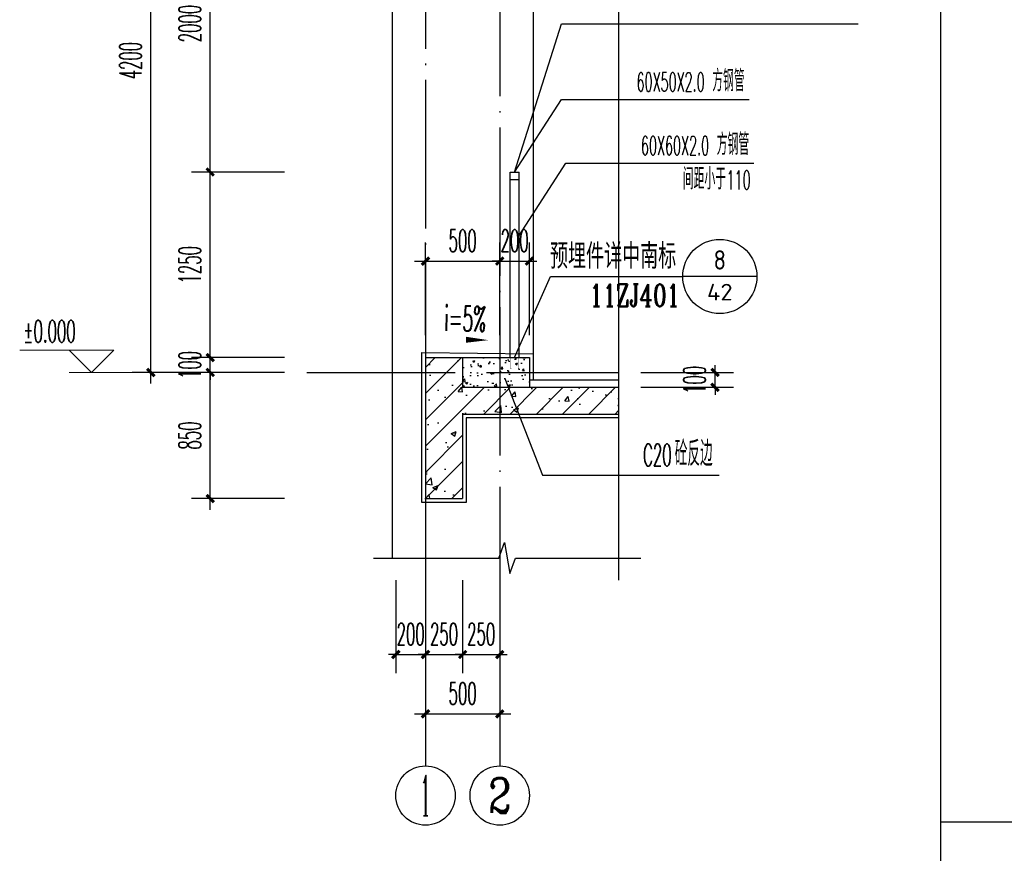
# Model space of a CAD drawing. Extents: x 1779708 to 7299578, y -1121471 to 88434.
# Tile 1014 of 1056: x 7019014 to 7025646, y -976912 to -971297. Entities that reach past the tile are written whole.
import ezdxf
from ezdxf.enums import TextEntityAlignment as Align

# ---------------------------------------------------------------- set-up
doc = ezdxf.new("R2010")
doc.units = 0
doc.header["$LTSCALE"] = 1000
doc.header["$MEASUREMENT"] = 0
doc.linetypes.add('DOTE', pattern=[2.42, 2, -0.2, 0.02, -0.2])
doc.layers.get('0').update_dxf_attribs({"linetype": 'CONTINUOUS'})
doc.layers.get('Defpoints').update_dxf_attribs({"linetype": 'CONTINUOUS'})
for name, color, linetype in [('AXIS', 3, 'CONTINUOUS'), ('AXIS_TEXT', 7, 'CONTINUOUS'), ('DIM_IDEN', 3, 'CONTINUOUS'), ('DIM_LEAD', 3, 'CONTINUOUS'), ('DIM_SYMB', 3, 'CONTINUOUS'), ('DOTE', 1, 'DOTE'), ('PUB_TAB', 7, 'CONTINUOUS'), ('PUB_TEXT', 7, 'CONTINUOUS'), ('WALL', 255, 'CONTINUOUS'), ('填充细线', 8, 'CONTINUOUS'), ('栏杆', 6, 'CONTINUOUS'), ('粉刷线', 213, 'CONTINUOUS'), ('装修层线', 2, 'CONTINUOUS')]:
    doc.layers.add(name, color=color, linetype=linetype)
doc.layers.add('DIM_ELEV', color=3, linetype='CONTINUOUS', lineweight=13)
doc.styles.add('_TCH_AXIS', font='COMPLEX', dxfattribs={"bigfont": 'GBCBIG'})
doc.styles.add('_TCH_DIM', font='SIMPLEX.shx', dxfattribs={"width": 0.7, "bigfont": 'GBCBIG.shx'})
doc.styles.add('_TCH_DIM_T3', font='SIMPLEX.shx', dxfattribs={"width": 0.494118, "bigfont": 'GBCBIG.shx'})
doc.styles.add('_TCH_LABEL', font='COMPLEX', dxfattribs={"bigfont": 'GBCBIG'})
doc.styles.add('COMPLEX', font='COMPLEX')
doc.styles.get("Standard").update_dxf_attribs({"font": 'GBENOR', "bigfont": 'GBCBIG'})
doc.dimstyles.new('_TCH_ARCH&&50', dxfattribs={"dimtxt": 148.75, "dimasz": 50, "dimexe": 125, "dimexo": 150, "dimgap": 63.125, "dimtad": 1, "dimdec": 0, "dimzin": 0, "dimdsep": 46, "dimtxsty": '_TCH_DIM_T3', "dimblk": 'ARCHTICK', "dimcen": 0.09, "dimdle": 75, "dimclrt": 7, "dimazin": 2, "dimtfac": 1, "dimtdec": 0, "dimtix": 1, "dimtmove": 2, "dimatfit": 3, "dimfxl": 250, "dimtolj": 1, "dimtzin": 0, "dimarcsym": 0})

# ---------------------------------------------------------------- blocks, each defined once
blk = doc.blocks.new('_ArchTick')
at = {"color": 0, "linetype": 'ByBlock', "const_width": 0.4}
blk.add_lwpolyline([(-0.5, -0.5), (0.5, 0.5)], dxfattribs=at)
blk = doc.blocks.new('*D1238')
at = {"layer": 'AXIS', "color": 0, "lineweight": -2, "transparency": 16777216}
for p, q in [((7019897.5, -973748.2), (7019897.5, -969398.2)), ((7020797.5, -969473.2), (7019772.5, -969473.2)), ((7020797.5, -973673.2), (7019772.5, -973673.2))]:
    blk.add_line(p, q, dxfattribs=at)
at = {"layer": 'Defpoints', "color": 0, "transparency": 16777216}
for p in [(7019897.5, -969473.2), (7020947.5, -969473.2), (7020947.5, -973673.2)]:
    blk.add_point(p, dxfattribs=at)
at = {"layer": 'AXIS', "color": 0, "lineweight": -2, "transparency": 16777216, "xscale": 50, "yscale": 50, "zscale": 50}
for p, rotation in [((7019897.5, -969473.2), 90), ((7019897.5, -973673.2), 270)]:
    blk.add_blockref('_ArchTick', p, dxfattribs=dict(at, rotation=rotation))
at = {"layer": 'AXIS', "color": 7, "transparency": 16777216, "insert": (7019760, -971573.2), "char_height": 148.75, "attachment_point": 5, "rotation": 90, "style": '_TCH_DIM_T3'}
blk.add_mtext('\\A1;4200', dxfattribs=at)
blk = doc.blocks.new('*D1245')
at = {"layer": 'AXIS', "color": 0, "lineweight": -2, "transparency": 16777216}
for p, q in [((7020297.5, -974598.2), (7020297.5, -973598.2)), ((7020797.5, -973673.2), (7020172.5, -973673.2)), ((7020797.5, -974523.2), (7020172.5, -974523.2))]:
    blk.add_line(p, q, dxfattribs=at)
at = {"layer": 'Defpoints', "color": 0, "transparency": 16777216}
for p in [(7020297.5, -973673.2), (7020947.5, -973673.2), (7020947.5, -974523.2)]:
    blk.add_point(p, dxfattribs=at)
at = {"layer": 'AXIS', "color": 0, "lineweight": -2, "transparency": 16777216, "xscale": 50, "yscale": 50, "zscale": 50}
for p, rotation in [((7020297.5, -973673.2), 90), ((7020297.5, -974523.2), 270)]:
    blk.add_blockref('_ArchTick', p, dxfattribs=dict(at, rotation=rotation))
at = {"layer": 'AXIS', "color": 7, "transparency": 16777216, "insert": (7020160, -974098.2), "char_height": 148.75, "attachment_point": 5, "rotation": 90, "style": '_TCH_DIM_T3'}
blk.add_mtext('\\A1;850', dxfattribs=at)
blk = doc.blocks.new('*D1246')
at = {"layer": 'AXIS', "color": 0, "lineweight": -2, "transparency": 16777216}
for p, q in [((7020297.5, -973573.2), (7020297.5, -973523.2)), ((7020797.5, -973573.2), (7020172.5, -973573.2)), ((7020297.5, -973673.2), (7020297.5, -973573.2)), ((7020797.5, -973673.2), (7020172.5, -973673.2)), ((7020297.5, -973673.2), (7020297.5, -973723.2))]:
    blk.add_line(p, q, dxfattribs=at)
at = {"layer": 'Defpoints', "color": 0, "transparency": 16777216}
for p in [(7020297.5, -973573.2), (7020947.5, -973573.2), (7020947.5, -973673.2)]:
    blk.add_point(p, dxfattribs=at)
at = {"layer": 'AXIS', "color": 0, "lineweight": -2, "transparency": 16777216, "xscale": 50, "yscale": 50, "zscale": 50}
for p, rotation in [((7020297.5, -973573.2), 270), ((7020297.5, -973673.2), 90)]:
    blk.add_blockref('_ArchTick', p, dxfattribs=dict(at, rotation=rotation))
at = {"layer": 'AXIS', "color": 7, "transparency": 16777216, "insert": (7020160, -973623.2), "char_height": 148.75, "attachment_point": 5, "rotation": 90, "style": '_TCH_DIM_T3'}
blk.add_mtext('\\A1;100', dxfattribs=at)
blk = doc.blocks.new('*D1247')
at = {"layer": 'AXIS', "color": 0, "lineweight": -2, "transparency": 16777216}
for p, q in [((7020297.5, -973648.2), (7020297.5, -972248.2)), ((7020797.5, -972323.2), (7020172.5, -972323.2)), ((7020797.5, -973573.2), (7020172.5, -973573.2))]:
    blk.add_line(p, q, dxfattribs=at)
at = {"layer": 'Defpoints', "color": 0, "transparency": 16777216}
for p in [(7020297.5, -972323.2), (7020947.5, -972323.2), (7020947.5, -973573.2)]:
    blk.add_point(p, dxfattribs=at)
at = {"layer": 'AXIS', "color": 0, "lineweight": -2, "transparency": 16777216, "xscale": 50, "yscale": 50, "zscale": 50}
for p, rotation in [((7020297.5, -972323.2), 90), ((7020297.5, -973573.2), 270)]:
    blk.add_blockref('_ArchTick', p, dxfattribs=dict(at, rotation=rotation))
at = {"layer": 'AXIS', "color": 7, "transparency": 16777216, "insert": (7020160, -972948.2), "char_height": 148.75, "attachment_point": 5, "rotation": 90, "style": '_TCH_DIM_T3'}
blk.add_mtext('\\A1;1250', dxfattribs=at)
blk = doc.blocks.new('*D1248')
at = {"layer": 'AXIS', "color": 0, "lineweight": -2, "transparency": 16777216}
for p, q in [((7020297.5, -972398.2), (7020297.5, -970248.2)), ((7020797.5, -970323.2), (7020172.5, -970323.2)), ((7020797.5, -972323.2), (7020172.5, -972323.2))]:
    blk.add_line(p, q, dxfattribs=at)
at = {"layer": 'Defpoints', "color": 0, "transparency": 16777216}
for p in [(7020297.5, -970323.2), (7020947.5, -970323.2), (7020947.5, -972323.2)]:
    blk.add_point(p, dxfattribs=at)
at = {"layer": 'AXIS', "color": 0, "lineweight": -2, "transparency": 16777216, "xscale": 50, "yscale": 50, "zscale": 50}
for p, rotation in [((7020297.5, -970323.2), 90), ((7020297.5, -972323.2), 270)]:
    blk.add_blockref('_ArchTick', p, dxfattribs=dict(at, rotation=rotation))
at = {"layer": 'AXIS', "color": 7, "transparency": 16777216, "insert": (7020160, -971323.2), "char_height": 148.75, "attachment_point": 5, "rotation": 90, "style": '_TCH_DIM_T3'}
blk.add_mtext('\\A1;2000', dxfattribs=at)
blk = doc.blocks.new('*D1276')
at = {"layer": 'AXIS', "color": 0, "lineweight": -2, "transparency": 16777216}
for p, q in [((7021547.5, -975073.2), (7021547.5, -975698.2)), ((7021747.5, -975073.2), (7021747.5, -975698.2)), ((7021547.5, -975573.2), (7021497.5, -975573.2)), ((7021547.5, -975573.2), (7021747.5, -975573.2)), ((7021747.5, -975573.2), (7021797.5, -975573.2))]:
    blk.add_line(p, q, dxfattribs=at)
at = {"layer": 'Defpoints', "color": 0, "transparency": 16777216}
for p in [(7021547.5, -974923.2), (7021747.5, -974923.2), (7021747.5, -975573.2)]:
    blk.add_point(p, dxfattribs=at)
at = {"layer": 'AXIS', "color": 0, "lineweight": -2, "transparency": 16777216, "xscale": 50, "yscale": 50, "zscale": 50}
blk.add_blockref('_ArchTick', (7021547.5, -975573.2), dxfattribs=at)
at = {"layer": 'AXIS', "color": 0, "lineweight": -2, "transparency": 16777216, "xscale": 50, "yscale": 50, "zscale": 50, "rotation": 180}
blk.add_blockref('_ArchTick', (7021747.5, -975573.2), dxfattribs=at)
at = {"layer": 'AXIS', "color": 7, "transparency": 16777216, "insert": (7021647.5, -975435.7), "char_height": 148.75, "attachment_point": 5, "style": '_TCH_DIM_T3'}
blk.add_mtext('\\A1;200', dxfattribs=at)
blk = doc.blocks.new('*D1277')
at = {"layer": 'AXIS', "color": 0, "lineweight": -2, "transparency": 16777216}
for p, q in [((7021747.5, -975073.2), (7021747.5, -975698.2)), ((7021997.5, -975073.2), (7021997.5, -975698.2)), ((7021747.5, -975573.2), (7021697.5, -975573.2)), ((7021747.5, -975573.2), (7021997.5, -975573.2)), ((7021997.5, -975573.2), (7022047.5, -975573.2))]:
    blk.add_line(p, q, dxfattribs=at)
at = {"layer": 'Defpoints', "color": 0, "transparency": 16777216}
for p in [(7021747.5, -974923.2), (7021997.5, -974923.2), (7021997.5, -975573.2)]:
    blk.add_point(p, dxfattribs=at)
at = {"layer": 'AXIS', "color": 0, "lineweight": -2, "transparency": 16777216, "xscale": 50, "yscale": 50, "zscale": 50}
blk.add_blockref('_ArchTick', (7021747.5, -975573.2), dxfattribs=at)
at = {"layer": 'AXIS', "color": 0, "lineweight": -2, "transparency": 16777216, "xscale": 50, "yscale": 50, "zscale": 50, "rotation": 180}
blk.add_blockref('_ArchTick', (7021997.5, -975573.2), dxfattribs=at)
at = {"layer": 'AXIS', "color": 7, "transparency": 16777216, "insert": (7021872.5, -975435.7), "char_height": 148.75, "attachment_point": 5, "style": '_TCH_DIM_T3'}
blk.add_mtext('\\A1;250', dxfattribs=at)
blk = doc.blocks.new('*D1278')
at = {"layer": 'AXIS', "color": 0, "lineweight": -2, "transparency": 16777216}
for p, q in [((7021997.5, -975073.2), (7021997.5, -975698.2)), ((7022247.5, -975073.2), (7022247.5, -975698.2)), ((7021997.5, -975573.2), (7021947.5, -975573.2)), ((7021997.5, -975573.2), (7022247.5, -975573.2)), ((7022247.5, -975573.2), (7022297.5, -975573.2))]:
    blk.add_line(p, q, dxfattribs=at)
at = {"layer": 'Defpoints', "color": 0, "transparency": 16777216}
for p in [(7021997.5, -974923.2), (7022247.5, -974923.2), (7022247.5, -975573.2)]:
    blk.add_point(p, dxfattribs=at)
at = {"layer": 'AXIS', "color": 0, "lineweight": -2, "transparency": 16777216, "xscale": 50, "yscale": 50, "zscale": 50}
blk.add_blockref('_ArchTick', (7021997.5, -975573.2), dxfattribs=at)
at = {"layer": 'AXIS', "color": 0, "lineweight": -2, "transparency": 16777216, "xscale": 50, "yscale": 50, "zscale": 50, "rotation": 180}
blk.add_blockref('_ArchTick', (7022247.5, -975573.2), dxfattribs=at)
at = {"layer": 'AXIS', "color": 7, "transparency": 16777216, "insert": (7022122.5, -975435.7), "char_height": 148.75, "attachment_point": 5, "style": '_TCH_DIM_T3'}
blk.add_mtext('\\A1;250', dxfattribs=at)
blk = doc.blocks.new('_AXISO')
blk.add_circle((0, 0), 0.5)
at = {"layer": 'AXIS_TEXT', "style": 'COMPLEX', "width": 1.041667}
blk.add_attdef('A', text='', height=0.56, dxfattribs=at).set_placement((-0.25, -0.28), (0.25, -0.28), align=Align.FIT)
blk = doc.blocks.new('*D1311')
at = {"layer": 'AXIS', "color": 0, "lineweight": -2, "transparency": 16777216}
for p, q in [((7023697.5, -973673.2), (7023697.5, -973623.2)), ((7023197.5, -973673.2), (7023822.5, -973673.2)), ((7023697.5, -973773.2), (7023697.5, -973673.2)), ((7023197.5, -973773.2), (7023822.5, -973773.2)), ((7023697.5, -973773.2), (7023697.5, -973823.2))]:
    blk.add_line(p, q, dxfattribs=at)
at = {"layer": 'Defpoints', "color": 0, "transparency": 16777216}
for p in [(7023047.5, -973673.2), (7023697.5, -973673.2), (7023047.5, -973773.2)]:
    blk.add_point(p, dxfattribs=at)
at = {"layer": 'AXIS', "color": 0, "lineweight": -2, "transparency": 16777216, "xscale": 50, "yscale": 50, "zscale": 50}
for p, rotation in [((7023697.5, -973673.2), 270), ((7023697.5, -973773.2), 90)]:
    blk.add_blockref('_ArchTick', p, dxfattribs=dict(at, rotation=rotation))
at = {"layer": 'AXIS', "color": 7, "transparency": 16777216, "insert": (7023560, -973723.2), "char_height": 148.75, "attachment_point": 5, "rotation": 90, "style": '_TCH_DIM_T3'}
blk.add_mtext('\\A1;100', dxfattribs=at)
blk = doc.blocks.new('*D1382')
at = {"layer": 'AXIS', "color": 0, "lineweight": -2, "transparency": 16777216}
for p, q in [((7021747.5, -975073.2), (7021747.5, -976098.2)), ((7022247.5, -975073.2), (7022247.5, -976098.2)), ((7021672.5, -975973.2), (7022322.5, -975973.2))]:
    blk.add_line(p, q, dxfattribs=at)
at = {"layer": 'Defpoints', "color": 0, "transparency": 16777216}
for p in [(7021747.5, -974923.2), (7022247.5, -974923.2), (7022247.5, -975973.2)]:
    blk.add_point(p, dxfattribs=at)
at = {"layer": 'AXIS', "color": 0, "lineweight": -2, "transparency": 16777216, "xscale": 50, "yscale": 50, "zscale": 50, "rotation": 180}
blk.add_blockref('_ArchTick', (7021747.5, -975973.2), dxfattribs=at)
at = {"layer": 'AXIS', "color": 0, "lineweight": -2, "transparency": 16777216, "xscale": 50, "yscale": 50, "zscale": 50}
blk.add_blockref('_ArchTick', (7022247.5, -975973.2), dxfattribs=at)
at = {"layer": 'AXIS', "color": 7, "transparency": 16777216, "insert": (7021997.5, -975835.7), "char_height": 148.75, "attachment_point": 5, "style": '_TCH_DIM_T3'}
blk.add_mtext('\\A1;500', dxfattribs=at)
blk = doc.blocks.new('*D1383')
at = {"layer": 'AXIS', "color": 0, "lineweight": -2, "transparency": 16777216}
for p, q in [((7021747.5, -973423.2), (7021747.5, -972798.2)), ((7022247.5, -973423.2), (7022247.5, -972798.2)), ((7021672.5, -972923.2), (7022322.5, -972923.2))]:
    blk.add_line(p, q, dxfattribs=at)
at = {"layer": 'Defpoints', "color": 0, "transparency": 16777216}
for p in [(7022247.5, -972923.2), (7021747.5, -973573.2), (7022247.5, -973573.2)]:
    blk.add_point(p, dxfattribs=at)
at = {"layer": 'AXIS', "color": 0, "lineweight": -2, "transparency": 16777216, "xscale": 50, "yscale": 50, "zscale": 50, "rotation": 180}
blk.add_blockref('_ArchTick', (7021747.5, -972923.2), dxfattribs=at)
at = {"layer": 'AXIS', "color": 0, "lineweight": -2, "transparency": 16777216, "xscale": 50, "yscale": 50, "zscale": 50}
blk.add_blockref('_ArchTick', (7022247.5, -972923.2), dxfattribs=at)
at = {"layer": 'AXIS', "color": 7, "transparency": 16777216, "insert": (7021997.5, -972785.7), "char_height": 148.75, "attachment_point": 5, "style": '_TCH_DIM_T3'}
blk.add_mtext('\\A1;500', dxfattribs=at)
blk = doc.blocks.new('*D1384')
at = {"layer": 'AXIS', "color": 0, "lineweight": -2, "transparency": 16777216}
for p, q in [((7022247.5, -973423.2), (7022247.5, -972798.2)), ((7022447.5, -973423.2), (7022447.5, -972798.2)), ((7022247.5, -972923.2), (7022197.5, -972923.2)), ((7022247.5, -972923.2), (7022447.5, -972923.2)), ((7022447.5, -972923.2), (7022497.5, -972923.2))]:
    blk.add_line(p, q, dxfattribs=at)
at = {"layer": 'Defpoints', "color": 0, "transparency": 16777216}
for p in [(7022447.5, -972923.2), (7022247.5, -973573.2), (7022447.5, -973573.2)]:
    blk.add_point(p, dxfattribs=at)
at = {"layer": 'AXIS', "color": 0, "lineweight": -2, "transparency": 16777216, "xscale": 50, "yscale": 50, "zscale": 50}
blk.add_blockref('_ArchTick', (7022247.5, -972923.2), dxfattribs=at)
at = {"layer": 'AXIS', "color": 0, "lineweight": -2, "transparency": 16777216, "xscale": 50, "yscale": 50, "zscale": 50, "rotation": 180}
blk.add_blockref('_ArchTick', (7022447.5, -972923.2), dxfattribs=at)
at = {"layer": 'AXIS', "color": 7, "transparency": 16777216, "insert": (7022347.5, -972785.7), "char_height": 148.75, "attachment_point": 5, "style": '_TCH_DIM_T3'}
blk.add_mtext('\\A1;200', dxfattribs=at)

msp = doc.modelspace()

# ---------------------------------------------------------------- hatches: boundary and pattern name
at = {"layer": '填充细线'}
h = msp.add_hatch(dxfattribs=at)
h.set_pattern_fill('钢筋混凝土', color=114, scale=50)
h.set_pattern_definition([(45, (7021747.51, -974523.25), (-88.388, 88.388), []), (50, (7021747.5, -974523.25), (358.63, -31.376), [37.5, -412.5]), (355, (7021747.5, -974523.25), (-69.376, 376.1), [30, -330]), (100.451, (7021777.4, -974525.86), (289.255, 344.72), [31.87, -350.57]), (46.184, (7021747.5, -974423.25), (533.62, -82.76), [56.25, -618.75]), (96.636, (7021792, -974430.14), (467.33, 487.06), [47.8, -525.86]), (351.184, (7021747.5, -974423.25), (467.33, 487.06), [45, -495]), (21, (7021797.5, -974448.25), (298.454, -201.31), [37.5, -412.5]), (326, (7021797.5, -974448.25), (121.66, 362.575), [30, -330]), (71.451, (7021822.38, -974465.02), (420.11, 161.265), [31.87, -350.57]), (37.5, (7021747.51, -974523.25), (6.08, 166.447), [0, -326, 0, -335, 0, -331.25]), (7.5, (7021747.51, -974523.25), (131.535, 197.206), [0, -191, 0, -318.5, 0, -126.25]), (327.5, (7021636.01, -974523.25), (266.911, -11.277), [0, -125, 0, -390, 0, -517.5]), (317.5, (7021586, -974523.25), (291.593, 50.052), [0, -162.5, 0, -259, 0, -367.5])])
h.paths.add_polyline_path([(7023047.5, -973773.2), (7021997.5, -973773.2), (7021997.5, -973573.2), (7021747.5, -973573.2), (7021747.5, -974523.2), (7021997.5, -974523.2), (7021997.5, -973953.2), (7023047.5, -973953.2)])
h = msp.add_hatch(dxfattribs=at)
h.set_pattern_fill('混凝土', color=114, scale=20)
h.set_pattern_definition([(50, (7021997.51, -973773.25), (143.452, -12.55), [15, -165]), (355, (7021997.51, -973773.25), (-27.75, 150.44), [12, -132]), (100.45, (7022009.46, -973774.3), (115.7, 137.888), [12.748, -140.23]), (46.184, (7021997.51, -973733.25), (213.45, -33.104), [22.5, -247.5]), (96.636, (7022015.3, -973736), (186.93, 194.82), [19.12, -210.34]), (351.184, (7021997.5, -973733.25), (186.93, 194.82), [18, -198]), (21, (7022017.51, -973743.25), (119.38, -80.524), [15, -165]), (326, (7022017.51, -973743.25), (48.663, 145.03), [12, -132]), (71.45, (7022027.46, -973749.96), (168.045, 64.506), [12.748, -140.23]), (37.5, (7021997.51, -973773.25), (2.432, 66.579), [0, -130.4, 0, -134, 0, -132.5]), (7.5, (7021997.51, -973773.25), (52.614, 78.882), [0, -76.4, 0, -127.4, 0, -50.5]), (327.5, (7021952.91, -973773.25), (106.7645, -4.511), [0, -50, 0, -156, 0, -207]), (317.5, (7021932.91, -973773.25), (116.637, 20.021), [0, -65, 0, -103.6, 0, -147])])
h.paths.add_polyline_path([(7022447.5, -973573.2), (7021997.5, -973573.2), (7021997.5, -973773.2), (7022447.5, -973773.2)])

# ---------------------------------------------------------------- linework, layer by layer
at = {"layer": 'AXIS'}
for p, q in [((7021747.5, -974923.2), (7021747.5, -976323.2)), ((7022247.5, -974923.2), (7022247.5, -976323.2))]:
    msp.add_line(p, q, dxfattribs=at)
at = {"layer": 'DIM_ELEV'}
for p, q in [((7019647.5, -973523.2), (7019014.2, -973523.2)), ((7019497.5, -973673.2), (7019347.5, -973523.2)), ((7019497.5, -973673.2), (7019647.5, -973523.2)), ((7020297.5, -973673.2), (7019347.5, -973673.2))]:
    msp.add_line(p, q, dxfattribs=at)
at = {"layer": 'DIM_IDEN'}
for p, q in [((7022347.5, -973573.2), (7022590.1, -973027)), ((7022590.1, -973027), (7023479.8, -973027)), ((7023979.8, -973027), (7023479.8, -973027))]:
    msp.add_line(p, q, dxfattribs=at)
msp.add_lwpolyline([(7022347.5, -973573.2, 1), (7022347.5, -973573.2, 1)], format="xyb", close=True, dxfattribs=at)
msp.add_circle((7023729.8, -973027), 250, dxfattribs=at)
at = {"layer": 'DIM_LEAD'}
for p, q in [((7022347.5, -972323.2), (7022663.6, -971325.4)), ((7022663.6, -971325.4), (7024661.8, -971325.4)), ((7022347.5, -972323.2), (7022663.6, -971835.1)), ((7022663.6, -971835.1), (7023928.3, -971835.1)), ((7022377.5, -972751.7), (7022693.6, -972263.5)), ((7022693.6, -972263.5), (7023958.3, -972263.5)), ((7022282.7, -973713.8), (7022536.6, -974365.5)), ((7022282.7, -973713.8), (7022536.6, -974365.5)), ((7022536.6, -974365.5), (7023726.5, -974365.5))]:
    msp.add_line(p, q, dxfattribs=at)
at = {"layer": 'DIM_SYMB'}
for points in [[(7023047.5, -948123.2), (7023047.5, -961542), (7023152.5, -961580.2), (7022942.5, -961617.2), (7023047.5, -961654.5), (7023047.5, -975073.2)], [(7021397.5, -974923.2), (7022241.3, -974923.2), (7022279.5, -974818.2), (7022316.5, -975028.2), (7022353.8, -974923.2), (7023197.5, -974923.2)]]:
    msp.add_lwpolyline(points, dxfattribs=at)
msp.add_lwpolyline([(7021862.2, -973450.5, 0, 0, 0), (7022170.7, -973455.6, 0, 40, 0), (7022020.7, -973453.1, 0, 0, 0)], format="xyseb", dxfattribs=at)
at = {"layer": 'DOTE', "linetype": 'DOTE', "ltscale": 0.5}
for p, q in [((7021747.5, -949923.2), (7021747.5, -974923.2)), ((7022247.5, -953873.2), (7022247.5, -974923.2)), ((7020947.5, -973673.2), (7023047.5, -973673.2))]:
    msp.add_line(p, q, dxfattribs=at)
at = {"layer": 'PUB_TAB'}
for p, q in [((7025219.2, -982200.2), (7025219.2, -945400.2)), ((7025219.2, -976700.2), (7032419.2, -976700.2))]:
    msp.add_line(p, q, dxfattribs=at)
at = {"layer": 'WALL'}
for p, q in [((7021747.5, -973573.2), (7021747.5, -974523.2)), ((7021747.5, -973573.2), (7022447.5, -973573.2)), ((7021997.5, -973573.2), (7021997.5, -973773.2)), ((7022447.5, -973573.2), (7022447.5, -973773.2)), ((7021997.5, -973773.2), (7023047.5, -973773.2)), ((7021997.5, -973953.2), (7023047.5, -973953.2)), ((7021997.5, -973953.2), (7021997.5, -974523.2)), ((7021747.5, -974523.2), (7021997.5, -974523.2))]:
    msp.add_line(p, q, dxfattribs=at)
at = {"layer": '栏杆'}
for p, q in [((7022317.5, -972323.2), (7022377.5, -972323.2)), ((7022317.5, -972373.2), (7022317.5, -972323.2)), ((7022377.5, -972373.2), (7022377.5, -972323.2)), ((7022317.5, -972373.2), (7022377.5, -972373.2)), ((7022317.5, -973573.2), (7022317.5, -972373.2)), ((7022377.5, -973573.2), (7022377.5, -972373.2))]:
    msp.add_line(p, q, dxfattribs=at)
at = {"layer": '粉刷线'}
for p, q in [((7021522.5, -970348.2), (7021522.5, -974923.2)), ((7022472.5, -970348.2), (7022472.5, -973548.2)), ((7022447.5, -973723.2), (7023047.5, -973723.2))]:
    msp.add_line(p, q, dxfattribs=at)
msp.add_lwpolyline([(7023047.5, -973978.2), (7022022.5, -973978.2), (7022022.5, -974548.2), (7021722.5, -974548.2), (7021722.5, -973538.2), (7022472.5, -973548.2), (7022472.5, -973723.2)], dxfattribs=at)
at = {"layer": '装修层线', "color": 1, "const_width": 3}
msp.add_lwpolyline([(7022297.5, -973574.7), (7022397.5, -973574.7)], dxfattribs=at)
at = {"layer": '装修层线', "color": 1, "const_width": 2.4}
for points in [[(7022318.5, -973574.7), (7022318.5, -973646.7, 0.814816), (7022323.9, -973647), (7022323.9, -973642.6)], [(7022376.3, -973574.7), (7022376.3, -973646.7, -0.814816), (7022370.9, -973647), (7022370.9, -973642.6)]]:
    msp.add_lwpolyline(points, format="xyb", dxfattribs=at)

# ---------------------------------------------------------------- block references
at = {"layer": 'AXIS'}
ref = msp.add_blockref('_AXISO', (7021747.5, -976523.2), dxfattribs=dict(at, xscale=400, yscale=400, zscale=400))
ref.add_attrib('A', '1', dxfattribs={"layer": 'AXIS_TEXT', "height": 272.4, "style": '_TCH_AXIS', "width": 0.555556}).set_placement((7021715.1, -976659.4), (7021779.9, -976659.4), align=Align.FIT)
ref = msp.add_blockref('_AXISO', (7022247.5, -976523.2), dxfattribs=dict(at, xscale=400, yscale=400, zscale=400))
ref.add_attrib('A', '2', dxfattribs={"layer": 'AXIS_TEXT', "height": 233, "style": '_TCH_AXIS'}).set_placement((7022169.9, -976639.7), (7022325.2, -976639.7), align=Align.FIT)

# ---------------------------------------------------------------- texts
at = {"layer": 'PUB_TEXT', "color": 7}
for s, height, style, width, p in [('方钢管', 144.68, '_TCH_DIM', 0.7, (7023678.9, -971780.5)), ('60X50X2.0', 127.5, '_TCH_DIM', 0.494118, (7023168.9, -971780.5)), ('60X60X2.0', 127.5, '_TCH_DIM', 0.494118, (7023198.9, -972209)), ('方钢管', 144.68, '_TCH_DIM', 0.7, (7023708.9, -972209)), ('间距小于', 144.68, '_TCH_DIM', 0.7, (7023480.4, -972441)), ('110', 127.5, '_TCH_DIM', 0.494118, (7023775.3, -972441)), ('11ZJ401', 148.75, '_TCH_LABEL', 0.705882, (7022852.3, -973228.2)), ('%%P0.000', 148.75, '_TCH_DIM', 0.494118, (7019038, -973470.7)), ('C20', 148.75, '_TCH_DIM', 0.494118, (7023212.9, -974303.7)), ('砼反边', 168.79, '_TCH_DIM', 0.7, (7023426.4, -974303.7))]:
    msp.add_text(s, height=height, dxfattribs=dict(at, style=style, width=width)).set_placement(p)
at = {"layer": 'PUB_TEXT', "color": 7, "style": '_TCH_LABEL'}
msp.add_text('预埋件详中南标', height=168.79, dxfattribs=at).set_placement((7022585.8, -972974.5))
at = {"layer": 'PUB_TEXT', "color": 7}
for s, height, width, p, p2 in [('8', 130.9, 0.979292, (7023687.6, -972980.8), (7023772, -972980.8)), ('42', 111.53, 1.058169, (7023643.5, -973187.8), (7023816.1, -973187.8))]:
    msp.add_text(s, height=height, dxfattribs=dict(at, width=width)).set_placement(p, p2, align=Align.FIT)
at = {"layer": 'PUB_TEXT', "color": 7, "style": '_TCH_DIM', "width": 0.494118}
msp.add_text('i=5%', height=170, rotation=359.04516, dxfattribs=at).set_placement((7021873.4, -973393.5))

# ---------------------------------------------------------------- dimensions: what is measured, and where the dimension line sits
at = {"layer": 'AXIS'}
for p1, p2, distance, picture, middle in [((7020947.5, -973673.2), (7020947.5, -969473.2), 1050, '*D1238', (7019760, -971573.2)), ((7020947.5, -972323.2), (7020947.5, -970323.2), 650, '*D1248', (7020160, -971323.2)), ((7020947.5, -973573.2), (7020947.5, -972323.2), 650, '*D1247', (7020160, -972948.2)), ((7021747.5, -973573.2), (7022247.5, -973573.2), 650, '*D1383', (7021997.5, -972785.7)), ((7022247.5, -973573.2), (7022447.5, -973573.2), 650, '*D1384', (7022347.5, -972785.7)), ((7020947.5, -973673.2), (7020947.5, -973573.2), 650, '*D1246', (7020160, -973623.2)), ((7023047.5, -973773.2), (7023047.5, -973673.2), -650, '*D1311', (7023560, -973723.2)), ((7020947.5, -974523.2), (7020947.5, -973673.2), 650, '*D1245', (7020160, -974098.2)), ((7021547.5, -974923.2), (7021747.5, -974923.2), -650, '*D1276', (7021647.5, -975435.7)), ((7021747.5, -974923.2), (7022247.5, -974923.2), -1050, '*D1382', (7021997.5, -975835.7)), ((7021747.5, -974923.2), (7021997.5, -974923.2), -650, '*D1277', (7021872.5, -975435.7)), ((7021997.5, -974923.2), (7022247.5, -974923.2), -650, '*D1278', (7022122.5, -975435.7))]:
    dim = msp.add_aligned_dim(p1=p1, p2=p2, distance=distance, dimstyle='_TCH_ARCH&&50', dxfattribs=at)
    dim.commit()
    dim.dimension.update_dxf_attribs({"geometry": picture, "text_midpoint": middle})

doc.saveas('drawing.dxf')
